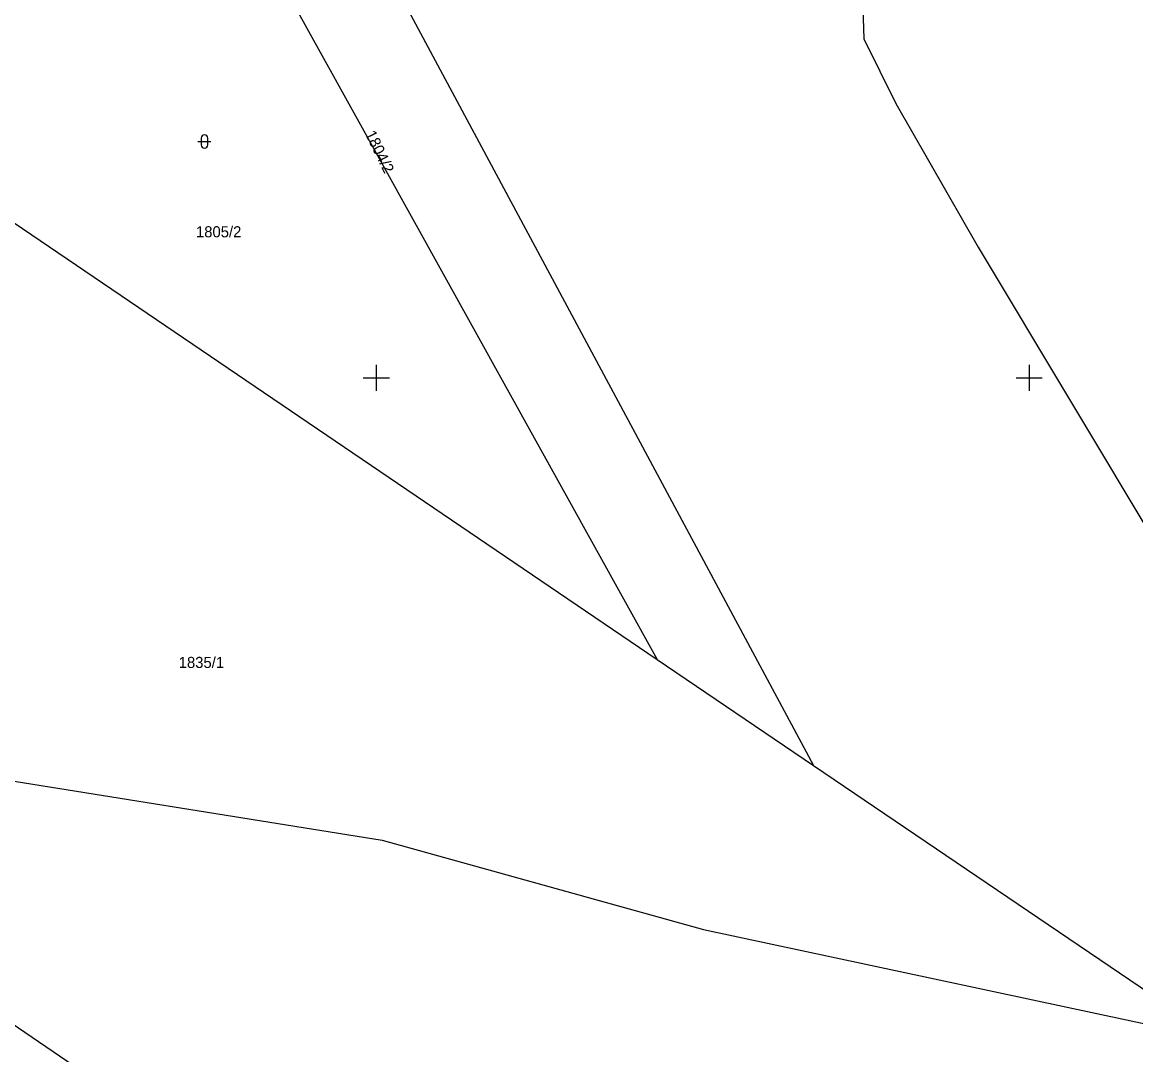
# Model space of a CAD drawing. Extents: x -702257 to -701487, y -1009871 to -1008841.
# Drawn here: x -702113.55 to -702070.92, y -1009775.92 to -1009736.39 of the extents above; entities that cross this region are included whole.
import ezdxf

# ---------------------------------------------------------------- set-up
doc = ezdxf.new("R2010")
doc.units = 0
for name, color, linetype in [('Z_hektometricka_sit', 7, 'Continuous'), ('Z_katastr_cisla_pozemkova', 7, 'Continuous'), ('Z_katastr_hranice', 7, 'Continuous'), ('Z_katastr_znacky_kultur', 7, 'Continuous')]:
    doc.layers.add(name, color=color, linetype=linetype)

msp = doc.modelspace()

# ---------------------------------------------------------------- linework, layer by layer
at = {"layer": 'Z_hektometricka_sit'}
for p, q in [((-702100, -1009749.5), (-702100, -1009750.5)), ((-702075, -1009749.5), (-702075, -1009750.5)), ((-702100.5, -1009750), (-702099.5, -1009750)), ((-702075.5, -1009750), (-702074.5, -1009750))]:
    msp.add_line(p, q, dxfattribs=at)
at = {"layer": 'Z_katastr_hranice'}
for p, q in [((-702081.63, -1009727.5), (-702081.33, -1009737.02)), ((-702105.34, -1009731.77), (-702089.25, -1009760.78)), ((-702098.87, -1009735.75), (-702083.26, -1009764.85)), ((-702081.33, -1009737.02), (-702080.11, -1009739.49)), ((-702080.11, -1009739.49), (-702076.96, -1009745)), ((-702115.71, -1009742.82), (-702113.55, -1009744.28)), ((-702113.55, -1009744.28), (-702089.25, -1009760.78)), ((-702076.96, -1009745), (-702069.24, -1009757.88)), ((-702089.25, -1009760.78), (-702083.26, -1009764.85)), ((-702118.19, -1009764.75), (-702099.77, -1009767.7)), ((-702083.26, -1009764.85), (-702067.79, -1009775.33)), ((-702108.5, -1009778.43), (-702125.27, -1009767.07)), ((-702099.77, -1009767.7), (-702087.47, -1009771.12)), ((-702087.47, -1009771.12), (-702067.79, -1009775.33))]:
    msp.add_line(p, q, dxfattribs=at)
at = {"layer": 'Z_katastr_znacky_kultur'}
for p, q in [((-702106.83, -1009740.95), (-702106.33, -1009740.95)), ((-702106.705, -1009740.825), (-702106.705, -1009741.076)), ((-702106.455, -1009741.076), (-702106.455, -1009740.825))]:
    msp.add_line(p, q, dxfattribs=at)
for centre, start, end in [((-702106.58, -1009740.825), 0, 180), ((-702106.58, -1009741.075), 180, 359.9879)]:
    msp.add_arc(centre, 0.125, start, end, dxfattribs=at)

# ---------------------------------------------------------------- texts
at = {"layer": 'Z_katastr_cisla_pozemkova'}
msp.add_text('1804/2', height=0.425, rotation=296, dxfattribs=at).set_placement((-702100.44, -1009740.651))
for s, p in [('1805/2', (-702106.904, -1009744.62)), ('1835/1', (-702107.565, -1009761.11))]:
    msp.add_text(s, height=0.425, dxfattribs=at).set_placement(p)

doc.saveas('drawing.dxf')
